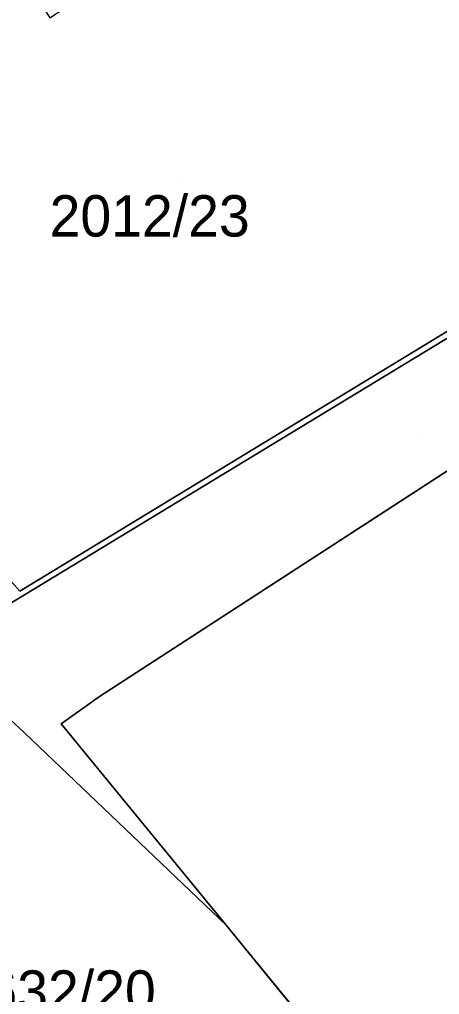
# Model space of a CAD drawing. Extents: x -263423 to -261326, y -1240067 to -1237864.
# Drawn here: x -262164.51 to -262144.22, y -1239661.96 to -1239614.88 of the extents above; entities that cross this region are included whole.
import ezdxf

# ---------------------------------------------------------------- set-up
doc = ezdxf.new("R2010")
doc.units = 0
for name, color, linetype in [('body_kn', 7, 'Continuous'), ('kladpar_druhypozemkov', 7, 'Continuous'), ('kladpar_hranice', 7, 'Continuous'), ('kladpar_parcelnecisla', 7, 'Continuous'), ('kladpar_plochy', 7, 'Continuous')]:
    doc.layers.add(name, color=color, linetype=linetype)

msp = doc.modelspace()

# ---------------------------------------------------------------- linework, layer by layer
at = {"layer": 'body_kn'}
for p, q in [((-262164.49, -1239642.48), (-262164.49, -1239642.48)), ((-262164.49, -1239642.48), (-262164.49, -1239642.48)), ((-262160.64, -1239647.58), (-262160.64, -1239647.58)), ((-262162.49, -1239648.9), (-262162.49, -1239648.9)), ((-262164.27, -1239649.33), (-262164.27, -1239649.33)), ((-262154.52, -1239658.62), (-262154.52, -1239658.62))]:
    msp.add_line(p, q, dxfattribs=at)
at = {"layer": 'kladpar_druhypozemkov'}
for p, q in [((-262156.84, -1239622.65), (-262156.84, -1239622.65)), ((-262145.13, -1239635), (-262145.13, -1239635)), ((-262161.89, -1239661.11), (-262161.89, -1239661.11))]:
    msp.add_line(p, q, dxfattribs=at)
at = {"layer": 'kladpar_hranice'}
for points in [[(-262164.49, -1239642.48), (-262164.87, -1239642.06), (-262213.38, -1239587.82), (-262209.29, -1239584.5), (-262199.19, -1239600.19), (-262196.61, -1239598.42), (-262195.33, -1239600.35), (-262192.91, -1239604.3), (-262191.27, -1239603.15), (-262184.07, -1239614.53), (-262185.67, -1239615.62), (-262182.47, -1239620.63), (-262166.19, -1239609.97), (-262163.04, -1239614.79), (-262156.38, -1239610.4), (-262159.32, -1239605.61), (-262147, -1239597.8), (-262137.26, -1239614.22), (-262137.96, -1239614.67), (-262132.87, -1239623.26), (-262164.49, -1239642.48)], [(-262138.53, -1239627.05), (-262108.11, -1239608.57), (-262105.95, -1239611.89), (-262106.51, -1239612.25), (-262136.67, -1239632.02), (-262160.64, -1239647.58), (-262162.49, -1239648.9), (-262154.52, -1239658.62), (-262164.27, -1239649.33), (-262165.49, -1239648.2), (-262168.61, -1239645.29), (-262166.97, -1239644.29), (-262166.08, -1239643.76), (-262138.53, -1239627.05)], [(-262213.62, -1239613.43), (-262173.51, -1239654.23), (-262165.49, -1239648.2), (-262164.27, -1239649.33), (-262154.52, -1239658.62), (-262146.74, -1239668.15)], [(-262166.08, -1239643.76), (-262164.87, -1239642.06), (-262164.49, -1239642.48), (-262132.87, -1239623.26)], [(-262138.53, -1239627.05), (-262166.08, -1239643.76)], [(-262146.74, -1239668.15), (-262154.52, -1239658.62), (-262162.49, -1239648.9), (-262160.64, -1239647.58), (-262136.67, -1239632.02)]]:
    msp.add_lwpolyline(points, dxfattribs=at)
at = {"layer": 'kladpar_plochy'}
for p, q in [((-262160.64, -1239647.58), (-262136.67, -1239632.02)), ((-262162.49, -1239648.9), (-262160.64, -1239647.58)), ((-262154.52, -1239658.62), (-262162.49, -1239648.9)), ((-262146.74, -1239668.15), (-262154.52, -1239658.62))]:
    msp.add_line(p, q, dxfattribs=at)
for points in [[(-262164.49, -1239642.48), (-262164.87, -1239642.06), (-262213.38, -1239587.82), (-262209.29, -1239584.5), (-262199.19, -1239600.19), (-262196.61, -1239598.42), (-262195.33, -1239600.35), (-262192.91, -1239604.3), (-262191.27, -1239603.15), (-262184.07, -1239614.53), (-262185.67, -1239615.62), (-262182.47, -1239620.63), (-262166.19, -1239609.97), (-262163.04, -1239614.79), (-262156.38, -1239610.4), (-262159.32, -1239605.61), (-262147, -1239597.8), (-262137.26, -1239614.22), (-262137.96, -1239614.67), (-262132.87, -1239623.26)], [(-262138.53, -1239627.05), (-262108.11, -1239608.57), (-262105.95, -1239611.89), (-262106.51, -1239612.25), (-262136.67, -1239632.02), (-262160.64, -1239647.58), (-262162.49, -1239648.9), (-262154.52, -1239658.62), (-262164.27, -1239649.33), (-262165.49, -1239648.2), (-262168.61, -1239645.29), (-262166.97, -1239644.29), (-262166.08, -1239643.76)]]:
    msp.add_lwpolyline(points, close=True, dxfattribs=at)
for points in [[(-262164.53, -1239672.32), (-262176.63, -1239656.41), (-262199.55, -1239629.17), (-262202.5, -1239626.05), (-262213, -1239614.96), (-262214.2, -1239613.62), (-262213.62, -1239613.43), (-262173.51, -1239654.23), (-262165.49, -1239648.2), (-262164.27, -1239649.33), (-262154.52, -1239658.62), (-262146.74, -1239668.15)], [(-262138.53, -1239627.05), (-262166.08, -1239643.76), (-262164.87, -1239642.06), (-262164.49, -1239642.48), (-262132.87, -1239623.26)]]:
    msp.add_lwpolyline(points, dxfattribs=at)

# ---------------------------------------------------------------- texts
at = {"layer": 'kladpar_parcelnecisla'}
for s, p in [('2012/23', (-262163.055, -1239625.36)), ('2632/20', (-262167.595, -1239662.8))]:
    msp.add_text(s, height=2, dxfattribs=at).set_placement(p)

doc.saveas('drawing.dxf')
